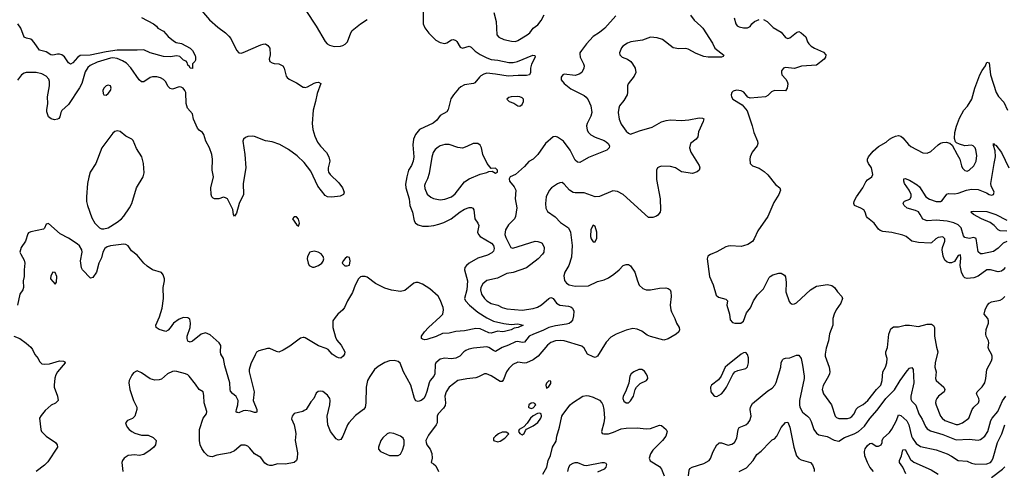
# Model space of a CAD drawing. Header units: inches. Extents: x 2001573 to 2220545, y 644482 to 846830.
# Tile 674 of 755: x 2147430 to 2156326, y 783821 to 787887. Entities that reach past the tile are written whole.
import ezdxf

# ---------------------------------------------------------------- set-up
doc = ezdxf.new("R2010")
doc.units = ezdxf.units.IN
doc.header["$MEASUREMENT"] = 0
doc.layers.add('C1748', color=7, linetype='Continuous')
doc.layers.add('C1758', color=7, linetype='Continuous')

msp = doc.modelspace()

# ---------------------------------------------------------------- linework, layer by layer
at = {"layer": 'C1748', "color": 5}
for points, elevation in [([(2149038, 788010), (2149146.2, 787886.2), (2149220.5, 787820.5), (2149290, 787770.2), (2149320.3, 787740.3), (2149337, 787717), (2149390, 787612.4), (2149410, 787588.5), (2149430, 787585.3), (2149450, 787591.6), (2149610, 787660.2), (2149630, 787667.7), (2149650, 787668.5), (2149673.3, 787653.3), (2149688.4, 787630), (2149694.4, 787570), (2149684.4, 787530), (2149690.6, 787510), (2149710, 787497.6), (2149730, 787492), (2149770.8, 787490), (2149806.4, 787470), (2149820.9, 787450), (2149838.8, 787378.8), (2149845.9, 787365.9), (2149863.8, 787350), (2149930, 787316.5), (2149990, 787277.7), (2150000, 787277.2)], 280), ([(2148530, 787907.2), (2148637.3, 787850), (2148666, 787830), (2148678, 787810), (2148730, 787782.8), (2148770, 787736), (2148818, 787698), (2148843, 787683), (2148892.5, 787672.5), (2148970, 787630.7), (2148990.6, 787610), (2149014.8, 787565.2), (2149018.8, 787550), (2149016.9, 787523.1), (2149012, 787510), (2148992, 787490), (2148990, 787446), (2148970, 787448.7), (2148963.7, 787463.7), (2148950, 787478), (2148942.7, 787502.7), (2148933.6, 787513.6), (2148910, 787523.7), (2148876.1, 787556.1), (2148850, 787560.5), (2148788.7, 787551.3), (2148730, 787554.3), (2148609.2, 787590), (2148550, 787616.9), (2148490, 787611.3), (2148310, 787612.5), (2148210, 787598.6), (2148067.6, 787567.6), (2147975.8, 787564.2), (2147952.4, 787547.6), (2147910, 787498.4), (2147890, 787487.6), (2147870, 787497), (2147833.7, 787553.7), (2147810, 787569.7), (2147790, 787576.9), (2147770, 787576.9), (2147730, 787566), (2147710, 787569.6), (2147670, 787598), (2147610, 787612), (2147561.5, 787681.5), (2147542.2, 787702.2), (2147530, 787711.2), (2147490, 787719.7), (2147471, 787731), (2147440.5, 787810), (2147414, 787850)], 260), ([(2150000, 786597.3), (2149998.8, 786598.8), (2149937.4, 786657.4), (2149857.4, 786717.4), (2149780.3, 786760.3), (2149710, 786784), (2149650, 786795.3), (2149550, 786833.5), (2149530, 786837.7), (2149490, 786834), (2149470, 786825.6), (2149452.7, 786810), (2149446, 786790), (2149465, 786670), (2149474, 786550), (2149449.3, 786410), (2149451, 786310), (2149414, 786230), (2149390, 786142), (2149370, 786115.3), (2149361.2, 786130), (2149355.1, 786175.1), (2149306, 786270), (2149290, 786280.7), (2149270, 786284.5), (2149230, 786269.5), (2149190, 786269.6), (2149176.6, 786276.6), (2149165.1, 786290), (2149159.6, 786310), (2149156.4, 786370), (2149179.4, 786470), (2149167.8, 786530), (2149171.3, 786630), (2149165.6, 786670), (2149143.7, 786730), (2149111.1, 786790), (2149093.7, 786850), (2149081.3, 786870), (2149051.3, 786891.3), (2149036.1, 786910), (2149001.1, 786990), (2148990, 787038.7), (2148946.3, 787090), (2148934.5, 787130), (2148930.6, 787230), (2148922.7, 787250), (2148906.6, 787270), (2148890, 787278.9), (2148870, 787280.5), (2148810, 787259.6), (2148790, 787265.1), (2148770, 787283.7), (2148748.5, 787328.5), (2148730, 787347.3), (2148702, 787362), (2148670, 787371.1), (2148630, 787372.1), (2148610, 787365.1), (2148550, 787327), (2148530, 787327.9), (2148510, 787345.6), (2148433.5, 787453.5), (2148394.9, 787494.9), (2148357.8, 787517.8), (2148310, 787536.8), (2148270, 787542.2), (2148250, 787539.8), (2148130, 787503.7), (2148067.1, 787472.9), (2148045.1, 787454.9), (2148022.4, 787417.6), (2147990, 787312.4), (2147970, 787272.8), (2147870, 787121.3), (2147811.3, 787068.7), (2147800.3, 787050), (2147792.2, 787010), (2147783.4, 786996.6), (2147771.3, 786988.7), (2147745.2, 786985.2), (2147712.7, 786992.7), (2147689.8, 787009.8), (2147676.3, 787056.3), (2147674.9, 787074.9), (2147683.5, 787130), (2147680.3, 787190), (2147700.3, 787290), (2147699.8, 787330), (2147693.5, 787350), (2147670, 787378.3), (2147630, 787399.3), (2147578, 787410), (2147488.2, 787411.8), (2147470, 787406.3), (2147445.5, 787390), (2147410, 787342.7)], 280), ([(2150000, 785018.7), (2149990, 785020.5), (2149965.7, 785014.3), (2149870, 784942), (2149810, 784903.5), (2149770, 784886.3), (2149750, 784891.3), (2149690, 784919.7), (2149670, 784921.1), (2149590, 784899.6), (2149570, 784886.6), (2149556.7, 784863.3), (2149517.5, 784782.5), (2149503.6, 784730), (2149503.8, 784710), (2149548.2, 784530), (2149540.2, 784450), (2149572.6, 784370), (2149572.7, 784347.3), (2149570, 784342.7), (2149550, 784343.1), (2149514.1, 784354.1), (2149470, 784360.3), (2149450, 784357.3), (2149410, 784339.7), (2149401, 784341), (2149390, 784343.6), (2149385.4, 784350), (2149387.7, 784370), (2149402.2, 784410), (2149402.3, 784450), (2149386.2, 784486.2), (2149352.8, 784512.8), (2149335.4, 784535.4), (2149330.8, 784550.8), (2149328.8, 784610), (2149282.2, 784762.3), (2149271.7, 784830), (2149246.9, 784870), (2149243.1, 784890), (2149247, 784947), (2149233.3, 784970), (2149150, 785044), (2149110, 785061.1), (2149070, 785049.7), (2148990, 784986), (2148970, 784978.3), (2148950, 784985.6), (2148942, 785010), (2148943.8, 785030), (2148969.8, 785110), (2148973.8, 785150), (2148965.9, 785185.9), (2148950, 785197.4), (2148910, 785200.4), (2148870, 785183.5), (2148818, 785150), (2148790, 785106.6), (2148770, 785084.5), (2148750, 785072), (2148690, 785091.3), (2148662.4, 785110), (2148660.5, 785130), (2148693.7, 785206.3), (2148716.2, 785283.8), (2148729.8, 785370), (2148726.6, 785470), (2148738.3, 785530), (2148737.4, 785550), (2148724.6, 785584.6), (2148710, 785604.5), (2148630, 785631.1), (2148582.5, 785662.5), (2148550, 785691.1), (2148490, 785763.6), (2148440.9, 785800.9), (2148410, 785846.6), (2148390, 785857.6), (2148370, 785861.6), (2148250, 785847.3), (2148221.3, 785838.7), (2148198, 785822), (2148181.6, 785790), (2148170, 785739), (2148144.4, 785690), (2148123.8, 785610), (2148090, 785562), (2148070, 785554), (2147998.4, 785630), (2147988.6, 785648.6), (2147979.1, 785710), (2147992.8, 785790), (2147991.1, 785810), (2147970, 785847), (2147950, 785865.6), (2147870, 785917), (2147794.7, 785954.8), (2147690, 786049.2), (2147670, 786042), (2147653.2, 786006.8), (2147643.5, 785996.5), (2147530, 785973.2), (2147510, 785964), (2147503.8, 785956.2), (2147482, 785890), (2147442.8, 785830), (2147432.4, 785790), (2147438.6, 785770), (2147470, 785716.4), (2147475.9, 785690), (2147469.5, 785630), (2147469.5, 785570), (2147461.3, 785530), (2147464.4, 785470), (2147457.7, 785450), (2147430.6, 785409.4), (2147409, 785310)], 320), ([(2147376, 785030), (2147431, 785010), (2147488.6, 784968.6), (2147530, 784930.7), (2147545.5, 784910), (2147566.3, 784866.3), (2147596.4, 784830), (2147610, 784802.8), (2147630, 784782), (2147650, 784777.1), (2147698.4, 784781.6), (2147790, 784807.3), (2147824.7, 784804.7), (2147838, 784798), (2147842, 784790), (2147771.7, 784708.3), (2147757, 784683), (2147747.4, 784652.6), (2147740.4, 784590), (2147742.4, 784570), (2147772.7, 784490), (2147776, 784450), (2147752.5, 784427.5), (2147712.7, 784407.3), (2147661.2, 784358.8), (2147623.4, 784316.6), (2147608.5, 784290), (2147620.4, 784190), (2147628.2, 784170), (2147670, 784128.8), (2147754.4, 784070), (2147768.2, 784050), (2147770.5, 784030), (2147682.9, 783897.1), (2147653.9, 783866.1), (2147578.8, 783810)], 320), ([(2150000, 784359.1), (2149988.3, 784351.7), (2149910, 784331.8), (2149890.7, 784310), (2149886.2, 784286.2), (2149910.7, 784230), (2149923, 784170), (2149924.9, 784150), (2149918, 784090), (2149938.7, 783978.7), (2149937.6, 783930), (2149931.7, 783908.3), (2149910.3, 783889.7), (2149830, 783876.3), (2149760.3, 783879.7), (2149710, 783864.5), (2149690, 783862.9), (2149670, 783869.5), (2149646.1, 783886.1), (2149610, 783937), (2149551.8, 783970), (2149510, 784021.6), (2149490, 784038.4), (2149467.9, 784047.9), (2149430, 784046), (2149370, 783996.9), (2149330, 783978.7), (2149210, 783956.2), (2149170, 783942.4), (2149150, 783943.6), (2149130, 783951.6), (2149100.6, 783980.6), (2149076.6, 784016.6), (2149061.4, 784050), (2149053.5, 784090), (2149054.8, 784190), (2149087.3, 784290), (2149117, 784330), (2149122, 784350), (2149095.6, 784430), (2149094.2, 784494.2), (2149088.7, 784528.7), (2149050, 784549.2), (2149018.7, 784598.7), (2148962.4, 784670), (2148950, 784682.4), (2148929, 784690), (2148850, 784712.4), (2148830, 784715.4), (2148810, 784712.3), (2148766.7, 784690), (2148710, 784644.4), (2148690, 784635.6), (2148650, 784634), (2148610, 784646.6), (2148530, 784698.9), (2148490, 784717), (2148484.4, 784715.6), (2148459.5, 784700.5), (2148442.3, 784677.7), (2148419.1, 784630), (2148416.3, 784610), (2148424.9, 784550), (2148458, 784450), (2148486.8, 784390), (2148486.8, 784370), (2148470.6, 784309.4), (2148450, 784289), (2148404.7, 784270), (2148386, 784250), (2148390.8, 784230), (2148400.7, 784210), (2148418.8, 784190), (2148442.8, 784170), (2148470, 784156.3), (2148530, 784136.3), (2148590, 784137.3), (2148636.7, 784116.7), (2148662.8, 784090), (2148657.3, 784050), (2148642.8, 784030), (2148610, 784002.7), (2148550, 783964.5), (2148510, 783954.5), (2148470, 783958.7), (2148410, 783952.6), (2148372.7, 783930), (2148357.6, 783910), (2148352.2, 783890), (2148363, 783810)], 340)]:
    msp.add_lwpolyline(points, dxfattribs=dict(at, elevation=elevation))
for points, elevation in [([(2148230, 787298), (2148211.6, 787291.6), (2148189.1, 787270), (2148180.9, 787250), (2148182.6, 787222.6), (2148190, 787208.4), (2148210, 787207), (2148230, 787222.4), (2148251.1, 787250), (2148256.3, 787270), (2148250, 787291.8)], 320), ([(2148310, 786885.1), (2148290, 786879.6), (2148270, 786862.9), (2148171.2, 786730), (2148116.9, 786590), (2148066.7, 786510), (2148053, 786467), (2148042, 786410), (2148032.8, 786287.3), (2148034, 786246), (2148041.2, 786210), (2148080.1, 786100.1), (2148110, 786052.4), (2148150, 786008), (2148170, 786000.4), (2148190, 785999.5), (2148230, 786008.2), (2148310, 786058.7), (2148348.9, 786091.1), (2148370, 786114), (2148422.6, 786190), (2148441.7, 786230), (2148483.9, 786370), (2148546, 786470), (2148554.2, 786505.8), (2148548.7, 786590), (2148534.5, 786650), (2148484.9, 786724.9), (2148455.8, 786795.8), (2148443, 786810), (2148390, 786837.3), (2148337.5, 786877.5)], 320), ([(2149930, 786109), (2149910, 786108.7), (2149896, 786090), (2149930, 786038), (2149950, 786024.7), (2149957.2, 786050), (2149950, 786088)], 320), ([(2147730, 785609), (2147710, 785575.3), (2147708.2, 785550), (2147750, 785502), (2147762, 785518), (2147766.6, 785570), (2147750, 785605.2)], 340)]:
    msp.add_lwpolyline(points, close=True, dxfattribs=dict(at, elevation=elevation))
at = {"layer": 'C1758', "color": 5}
for points, elevation in [([(2151075.1, 787970), (2151075, 787850), (2151090, 787812.7), (2151125.4, 787765.4), (2151190, 787702.6), (2151230, 787680.9), (2151270, 787673.8), (2151290, 787680.2), (2151330, 787704.4), (2151350, 787709), (2151370, 787700.2), (2151380.9, 787690), (2151410, 787639.5), (2151430, 787631.8), (2151490, 787648.2), (2151510, 787639.3), (2151544.2, 787604.2), (2151590, 787573.8), (2151650, 787542.9), (2151690, 787529.4), (2151750, 787523.2), (2151850, 787502.6), (2151890, 787502), (2151928.3, 787511.7), (2152066, 787566), (2152083.6, 787563.6), (2152086.8, 787550), (2152052.8, 787487.3), (2152045.3, 787450), (2152046, 787410), (2152034.8, 787390), (2152010, 787384.8), (2151935.2, 787384.8), (2151843.1, 787376.9), (2151730, 787397.4), (2151650, 787403.9), (2151623.2, 787396.8), (2151597.9, 787382.1), (2151583.1, 787370), (2151542.3, 787317.7), (2151528.9, 787311.1), (2151450, 787299.7), (2151417, 787283), (2151395.5, 787264.5), (2151348.9, 787210), (2151326.6, 787173.4), (2151302.2, 787077.8), (2151290, 787056.9), (2151230, 787022.9), (2151197.8, 786982.2), (2151166, 786954), (2151043.4, 786896.6), (2151005.3, 786850), (2150988.9, 786810), (2150981.7, 786758.3), (2150990.9, 786650), (2150986.4, 786610), (2150970, 786572.8), (2150943.6, 786530), (2150926.5, 786470), (2150916.4, 786403.6), (2150918, 786370), (2150947.5, 786270), (2150955.1, 786210), (2150978.9, 786150), (2150993.3, 786073.3), (2151006.3, 786050), (2151030, 786034.7), (2151070, 786025), (2151123.7, 786023.7), (2151171, 786029), (2151217.9, 786042.1), (2151263.1, 786056.9), (2151328.7, 786091.3), (2151410, 786153.8), (2151450, 786177.4), (2151490, 786193.7), (2151512.2, 786192.2), (2151525.2, 786185.2), (2151532.5, 786172.5), (2151543.7, 786090), (2151570.6, 786050), (2151578, 786030), (2151567.7, 785970), (2151575.5, 785950), (2151590.7, 785930), (2151691.4, 785871.4), (2151710.2, 785850), (2151716.6, 785823.4), (2151710, 785797), (2151697.2, 785782.8), (2151656.4, 785763.6), (2151570, 785735.8), (2151490.4, 785690), (2151466, 785670), (2151450.4, 785650), (2151449, 785630), (2151477, 785530), (2151470.6, 785449.4), (2151449.4, 785370), (2151456.5, 785350), (2151495, 785310), (2151568, 785248), (2151650, 785196.1), (2151710, 785167.3), (2151804.4, 785144.4), (2151870, 785137.4), (2151930, 785142.7), (2151979.1, 785130), (2151934.8, 785110), (2151897.7, 785102.3), (2151870, 785089.4), (2151810, 785072.5), (2151790, 785070.5), (2151750, 785076), (2151690, 785059.3), (2151670, 785062.5), (2151590, 785097.7), (2151550, 785101.6), (2151450, 785079.1), (2151370, 785073.3), (2151310, 785058.5), (2151250, 785054), (2151191.7, 785028.3), (2151110, 785002.4), (2151090, 784999.5), (2151070, 785002.7), (2151059, 785010), (2151060.7, 785030), (2151086, 785070), (2151124.2, 785110), (2151230, 785204.7), (2151251.6, 785230), (2151260.2, 785270), (2151255.8, 785290), (2151230, 785359.6), (2151210, 785391), (2151137.1, 785457.2), (2151070, 785499.2), (2151030, 785515.1), (2151010, 785515.1), (2150990, 785508.3), (2150910, 785443.5), (2150870, 785435.1), (2150790, 785445), (2150730, 785463.1), (2150645.3, 785505.3), (2150570, 785562.9), (2150550, 785569.5), (2150522, 785570), (2150510, 785566), (2150490.4, 785549.6), (2150460.5, 785490), (2150435.6, 785424.4), (2150390.3, 785349.7), (2150363.8, 785290), (2150350, 785269.4), (2150304.9, 785230), (2150279.2, 785200.8), (2150260.4, 785170), (2150259.6, 785110), (2150282, 785022), (2150295.9, 784995.9), (2150334.9, 784950), (2150368, 784890), (2150365.5, 784870), (2150353, 784850), (2150330, 784833.6), (2150310, 784834.7), (2150290, 784843.5), (2150253.6, 784870), (2150216.9, 784910), (2150200.4, 784920.4), (2150130, 784944.8), (2150010, 785016.9), (2150000, 785018.7)], 320), ([(2152816.7, 787923.3), (2152718.3, 787810), (2152670, 787771), (2152610, 787734.7), (2152550.3, 787670), (2152504.9, 787610), (2152492.2, 787590), (2152490, 787578), (2152493.1, 787550), (2152525.3, 787490), (2152530.4, 787470), (2152528.4, 787450), (2152508.5, 787411.5), (2152484.7, 787395.3), (2152450, 787384.5), (2152350, 787395.1), (2152338, 787390), (2152322.8, 787370), (2152323.4, 787343.4), (2152350, 787310.8), (2152410, 787263), (2152530, 787203), (2152548.8, 787188.8), (2152565.8, 787165.8), (2152591.2, 787111.2), (2152600.3, 787050), (2152590, 787016), (2152556.9, 786950), (2152552.4, 786930), (2152557.3, 786890), (2152568.6, 786868.6), (2152590, 786847.7), (2152630, 786826.5), (2152710, 786798), (2152730, 786786), (2152748, 786770), (2152760.4, 786750), (2152757.1, 786730), (2152734, 786710), (2152570, 786644.7), (2152490, 786599.5), (2152470, 786602), (2152450, 786619.3), (2152403.6, 786710), (2152342, 786790), (2152290, 786827.8), (2152270, 786833.6), (2152250.4, 786829.6), (2152180.7, 786770), (2152110.6, 786670), (2152070.7, 786630), (2152030, 786606.6), (2151990, 786562), (2151910, 786489), (2151862, 786470), (2151851.3, 786450), (2151856, 786430), (2151897.7, 786377.7), (2151912.2, 786350), (2151906.4, 786270), (2151920.9, 786190), (2151911.1, 786110), (2151901.8, 786090), (2151845.3, 786034.7), (2151819.8, 785990), (2151813.6, 785950), (2151822.6, 785922.7), (2151868.9, 785830), (2151886.7, 785826.7), (2152088.7, 785888.7), (2152110, 785887), (2152137.7, 785877.7), (2152151, 785870), (2152170, 785832), (2152166, 785790), (2152154.4, 785770), (2152114.3, 785730), (2152010, 785649.1), (2151890, 785606.4), (2151830, 785596.4), (2151746.5, 785553.5), (2151650, 785534), (2151615.2, 785504.8), (2151595.6, 785470), (2151592.9, 785450), (2151603.8, 785410), (2151630, 785370.3), (2151650, 785349.2), (2151690, 785325.2), (2151750, 785311.8), (2151790.7, 785290), (2151830, 785279.1), (2151970, 785265), (2152070, 785280.9), (2152107.3, 785292.7), (2152144.6, 785315.4), (2152210, 785372.6), (2152230, 785378.9), (2152236.9, 785376.9), (2152250, 785370.4), (2152280.3, 785330), (2152310, 785310.3), (2152390, 785301.2), (2152410, 785295), (2152423.6, 785283.6), (2152435.5, 785255.5), (2152433.9, 785213.9), (2152423.8, 785176.2), (2152410, 785156.6), (2152394.3, 785145.7), (2152370, 785138.4), (2152270, 785125.4), (2152210, 785110.3), (2152157.4, 785082.6), (2152072.9, 785050), (2152033.6, 785030), (2151990, 784977.6), (2151970, 784973.3), (2151930, 784982.2), (2151910, 784980.7), (2151846, 784950), (2151790, 784929.8), (2151730, 784893.8), (2151710, 784900.3), (2151670, 784929), (2151650, 784935.2), (2151530, 784921.5), (2151486.9, 784913.1), (2151459.4, 784900.6), (2151443.7, 784890), (2151406.7, 784850), (2151370, 784831.9), (2151327.4, 784827.4), (2151270, 784832.4), (2151230, 784823), (2151190.3, 784790), (2151184.1, 784775.9), (2151180.2, 784690), (2151172.1, 784670), (2151139.1, 784630), (2151128.2, 784610), (2151110, 784532.7), (2151092.4, 784490), (2151080.4, 784470), (2151058, 784450), (2151030, 784440.5), (2151010, 784447.8), (2150996.3, 784470), (2150963.4, 784590), (2150896.8, 784710), (2150867.8, 784787.8), (2150850, 784803.6), (2150813, 784813), (2150770, 784807.3), (2150730, 784792.3), (2150670, 784756), (2150636.5, 784730), (2150593, 784667), (2150573.1, 784630), (2150559, 784570), (2150557.4, 784430), (2150550, 784386), (2150536.3, 784370), (2150464.7, 784315.3), (2150403.8, 784250), (2150390.3, 784229.7), (2150350, 784129.3), (2150330, 784098), (2150310, 784092), (2150290, 784105.1), (2150237.6, 784170), (2150213.6, 784230), (2150208, 784310), (2150232.6, 784410), (2150235.8, 784450), (2150231.3, 784470), (2150210, 784499.5), (2150170, 784531.8), (2150150, 784535.1), (2150128, 784532), (2150110, 784515.3), (2150087.7, 784470), (2150061.4, 784438.6), (2150017.3, 784370), (2150000, 784359.1)], 340), ([(2150014.4, 787970), (2150110, 787830.6), (2150188.7, 787690), (2150208.2, 787670), (2150230, 787656.9), (2150270, 787647.1), (2150328, 787650), (2150350, 787655.8), (2150371.8, 787668.2), (2150391.1, 787688.9), (2150421.1, 787770), (2150433.5, 787790), (2150510, 787851.4), (2150570.6, 787889.4)], 320), ([(2153489.5, 787929.5), (2153523.3, 787883.4), (2153585.7, 787830), (2153602, 787810), (2153690, 787674.8), (2153712, 787632), (2153791.3, 787568.7), (2153786, 787554), (2153770.3, 787549.7), (2153651.5, 787548.5), (2153610, 787556.5), (2153541.1, 787581.1), (2153470, 787622), (2153450, 787628.2), (2153384.9, 787624.9), (2153333.7, 787633.7), (2153237, 787710), (2153190, 787725.4), (2153130, 787729.6), (2153055.8, 787704.2), (2152951.2, 787688.8), (2152922.9, 787677.1), (2152880.5, 787650), (2152866.8, 787633.2), (2152850.5, 787590), (2152853.4, 787570), (2152874, 787550), (2152920.7, 787530), (2152950.5, 787510), (2152968, 787490), (2152990.5, 787450), (2152996.3, 787410), (2152983.4, 787376.6), (2152927.7, 787310), (2152923, 787290), (2152923, 787230), (2152918, 787210), (2152890, 787157.2), (2152850.4, 787109.6), (2152842, 787090), (2152838, 787050), (2152845.5, 786990), (2152865.9, 786945.9), (2152910, 786881.6), (2152930, 786864.4), (2152950, 786855.3), (2153030, 786883.9), (2153143.6, 786916.4), (2153230, 786964.6), (2153270, 786978), (2153310, 786982.4), (2153410, 786977.3), (2153476.5, 786983.5), (2153570, 787002.8), (2153598.8, 786998.8), (2153610, 786992), (2153606, 786970), (2153564.5, 786875.5), (2153557.3, 786830), (2153542.8, 786810), (2153490.4, 786769.6), (2153480.5, 786730), (2153492.5, 786692.5), (2153570, 786571.3), (2153574, 786550), (2153570.7, 786530), (2153550, 786514), (2153510, 786498), (2153410, 786514.5), (2153354, 786550), (2153310, 786563.6), (2153230, 786564.2), (2153210, 786560.5), (2153193.4, 786550), (2153184.6, 786530), (2153182.3, 786510), (2153184.4, 786444.4), (2153218, 786270), (2153218.8, 786170), (2153216, 786150), (2153196.7, 786123.3), (2153185.2, 786114.8), (2153150, 786103.7), (2153110, 786103.7), (2152882.7, 786310), (2152830, 786338), (2152790, 786343.7), (2152670, 786293), (2152630, 786289.7), (2152530, 786326), (2152450, 786323.7), (2152430, 786329), (2152397.6, 786350), (2152350, 786402.4), (2152330, 786417.6), (2152310, 786416.2), (2152290, 786406), (2152234.9, 786370), (2152213, 786347), (2152188.1, 786290), (2152181.8, 786230), (2152185.2, 786185.2), (2152197.4, 786157.4), (2152267.6, 786107.6), (2152317.5, 786057.5), (2152390, 786010.4), (2152408, 785970), (2152421.9, 785850), (2152415.1, 785744.9), (2152392.4, 785670), (2152355.3, 785610), (2152345.3, 785574.8), (2152353.4, 785533.4), (2152370.3, 785510.3), (2152394.7, 785494.7), (2152450, 785481.5), (2152570, 785486.7), (2152650, 785525.7), (2152710, 785540.3), (2152750, 785557), (2152798.4, 785590), (2152846, 785630), (2152882, 785670), (2152910, 785678.8), (2152930, 785678.8), (2152950, 785664.7), (2152988.1, 785608.1), (2153010.6, 785530), (2153027.3, 785490), (2153060.7, 785460.7), (2153090, 785450.4), (2153128.9, 785448.9), (2153210, 785464.2), (2153268.1, 785468.1), (2153290, 785462.8), (2153306, 785450), (2153313.4, 785430), (2153316.3, 785390), (2153307.7, 785310), (2153312.7, 785270), (2153318.4, 785250), (2153350.3, 785190.3), (2153363.2, 785150), (2153387.1, 785110), (2153392.9, 785087.1), (2153386.6, 785070), (2153362, 785050), (2153290, 785008.1), (2153250, 784996), (2153128.3, 785028.3), (2153100.5, 785040.5), (2153050, 785075.6), (2153010, 785093.7), (2152970, 785098.9), (2152910, 785085.1), (2152820.7, 785050), (2152770, 785022.9), (2152730, 784977), (2152650, 784849.4), (2152630, 784839.5), (2152610, 784843.6), (2152560.9, 784870), (2152530, 784922.7), (2152510, 784940.5), (2152350, 784989.8), (2152313, 784993), (2152270, 784989.8), (2152230, 784973.2), (2152198.5, 784950), (2152113.6, 784850), (2152070, 784816.1), (2152010, 784789.7), (2151990, 784787.3), (2151930, 784795.6), (2151884.3, 784775.7), (2151850, 784740.5), (2151829.5, 784710.5), (2151801.4, 784638.6), (2151790, 784620.5), (2151770, 784623.1), (2151690, 784671.9), (2151648.9, 784691.1), (2151630, 784691.1), (2151576.2, 784663.8), (2151550, 784656.5), (2151470, 784647.1), (2151390, 784631.6), (2151310.3, 784570), (2151282.4, 784530), (2151272, 784490), (2151277.6, 784430), (2151274.6, 784405.4), (2151259.8, 784380.2), (2151210.4, 784330), (2151202.4, 784310), (2151201.6, 784250), (2151193, 784230), (2151123, 784137), (2151100.3, 784090), (2151102, 784070), (2151110, 784050.8), (2151139.5, 784010), (2151152.6, 783972.6), (2151155.3, 783930), (2151147.7, 783890), (2151170, 783879.5), (2151190, 783860.3), (2151215.1, 783810)], 360), ([(2151712.6, 787952.6), (2151735.8, 787870), (2151740.3, 787750), (2151758, 787730), (2151804, 787710), (2151872.7, 787692.7), (2151910, 787691.9), (2151930, 787698.5), (2152015.6, 787750), (2152038.2, 787770), (2152069.9, 787810.1), (2152110, 787841.7), (2152140.2, 787880.2), (2152169.9, 787930.1)], 340), ([(2153884.4, 787904.4), (2153900.8, 787850), (2153913.5, 787833.5), (2153930, 787823.9), (2153970, 787814.9), (2154004.9, 787815.1), (2154030, 787825.5), (2154045.1, 787850), (2154070, 787872), (2154110, 787888.4)], 380), ([(2154150, 787888), (2154182.8, 787870), (2154238.3, 787818.3), (2154310, 787776.4), (2154350, 787728.2), (2154370, 787716.4), (2154390, 787724.4), (2154450, 787772.7), (2154470, 787780.5), (2154490.4, 787770.3), (2154534.1, 787734.1), (2154548.1, 787688.1), (2154559.5, 787670), (2154581.3, 787650), (2154612.4, 787630), (2154694.2, 787594.2), (2154714, 787570), (2154712, 787550), (2154698, 787530), (2154630, 787477), (2154493.3, 787466.7), (2154430, 787446), (2154350, 787456.2), (2154330, 787449.4), (2154313.8, 787426.2), (2154312, 787410), (2154317, 787390), (2154352.4, 787350), (2154364.9, 787330), (2154370.4, 787310), (2154365.5, 787270), (2154350, 787246), (2154250, 787247.8), (2154222, 787238), (2154190, 787202.7), (2154170, 787192), (2154030, 787180.7), (2154007.9, 787187.9), (2153972.8, 787232.8), (2153950, 787245.1), (2153907.2, 787252.8), (2153876.4, 787243.6), (2153863, 787230), (2153857.1, 787210), (2153861.3, 787190), (2153874.9, 787170), (2153959.1, 787119.1), (2154004.3, 787064.3), (2154048.5, 786930), (2154062.4, 786870), (2154096.4, 786790), (2154099.3, 786770), (2154094.4, 786750), (2154049.3, 786690.7), (2154031.5, 786650), (2154026.3, 786630), (2154030.4, 786590), (2154050, 786568), (2154110, 786547.3), (2154157.5, 786517.5), (2154190, 786486), (2154259.9, 786399.9), (2154297.3, 786370), (2154303.8, 786350), (2154290.3, 786310), (2154243.7, 786236.3), (2154190.2, 786109.8), (2154099.6, 785980.4), (2154067, 785910), (2154050, 785886), (2154010, 785858.7), (2153970, 785845.1), (2153950, 785842), (2153850, 785847.3), (2153830, 785842.9), (2153810, 785836.2), (2153730, 785792), (2153670.5, 785769.5), (2153646.8, 785753.2), (2153641, 785730), (2153663.8, 785570), (2153694.4, 785494.4), (2153722.4, 785402.4), (2153743.9, 785383.9), (2153810, 785365.5), (2153823.8, 785350), (2153818.3, 785310), (2153844.7, 785230), (2153850, 785178), (2153870, 785155.5), (2153892.3, 785147.7), (2153946, 785150), (2153970, 785166), (2153998.2, 785241.8), (2154033.1, 785286.9), (2154058.7, 785350), (2154096.2, 785403.8), (2154150, 785459.1), (2154200.7, 785559.3), (2154210, 785570.5), (2154234.5, 785585.5), (2154290, 785600.7), (2154310, 785600.7), (2154340.5, 785580.5), (2154348, 785568), (2154354.2, 785514.2), (2154352.7, 785430), (2154383.4, 785343.4), (2154390.6, 785330.6), (2154410, 785318.8), (2154430, 785322), (2154450, 785333.4), (2154574.5, 785450), (2154630, 785482.4), (2154730, 785497.6), (2154768.8, 785488.8), (2154793.4, 785470), (2154820.5, 785430), (2154859.1, 785390), (2154865.5, 785370), (2154850.4, 785330), (2154807.6, 785270), (2154787.6, 785230), (2154778.3, 785190), (2154775.6, 785130), (2154748.2, 785051.8), (2154739.1, 784990), (2154716.1, 784923.9), (2154706.8, 784870), (2154708.4, 784850), (2154744, 784750), (2154749, 784710), (2154746.3, 784690), (2154736.9, 784670), (2154690, 784584.5), (2154681.6, 784550), (2154691.2, 784510), (2154765, 784410), (2154798.3, 784310), (2154810, 784297.4), (2154830, 784289.1), (2154910, 784288.1), (2154930, 784292.9), (2154950, 784304.9), (2154969.7, 784330), (2154987.3, 784372.7), (2155004.7, 784390), (2155050, 784415.5), (2155094.6, 784450), (2155171.4, 784548.6), (2155210.7, 784590), (2155223.5, 784630), (2155229.6, 784710), (2155251.6, 784750), (2155263.6, 784790), (2155267, 784830), (2155257, 784870), (2155257, 784890), (2155269.6, 784930), (2155284.5, 785050), (2155301.6, 785098.4), (2155325.8, 785114.2), (2155370, 785115.8), (2155430, 785130.2), (2155470, 785130.2), (2155550, 785118.9), (2155630, 785140.3), (2155670, 785140.5), (2155686, 785126), (2155694.6, 785110), (2155695.6, 785030), (2155712.4, 784932.4), (2155726.7, 784890), (2155700.7, 784790), (2155699.6, 784750), (2155711.8, 784710), (2155704.2, 784650), (2155710.4, 784630), (2155780.3, 784570), (2155788.9, 784550), (2155784.2, 784530), (2155731.1, 784488.9), (2155715.3, 784470), (2155707.2, 784450), (2155705.7, 784430), (2155710.4, 784409.6), (2155749.1, 784310), (2155763.6, 784290), (2155790, 784270.2), (2155890, 784233.8), (2155910, 784234.7), (2155947.6, 784250), (2156005.6, 784290), (2156035.1, 784370), (2156049.8, 784390.2), (2156093, 784430), (2156098, 784450), (2156095.1, 784470), (2156075.1, 784510), (2156082.7, 784530), (2156127, 784573), (2156149.7, 784610), (2156159.2, 784650), (2156168.6, 784730), (2156211, 784810), (2156217.2, 784830), (2156216.8, 784850), (2156209.8, 784870), (2156186.2, 784910), (2156181.5, 784930), (2156187.1, 784970), (2156184, 784990), (2156163.5, 785030), (2156158.3, 785050), (2156163.5, 785090), (2156184.7, 785150), (2156185.1, 785170), (2156177.7, 785190), (2156145.4, 785230), (2156153.8, 785270), (2156170.6, 785309.4), (2156190, 785330.2), (2156210, 785339.7), (2156290, 785354.8), (2156311.5, 785368.5), (2156331.2, 785390)], 380), ([(2156332.9, 785650), (2156317, 785630), (2156301.1, 785618.9), (2156270, 785611.7), (2156201.2, 785630), (2156170, 785629), (2156090, 785572.3), (2156050, 785558.5), (2155990, 785552), (2155970, 785558.3), (2155957.4, 785570), (2155941, 785610), (2155927.3, 785670), (2155934.3, 785734.3), (2155930, 785764), (2155910, 785759.5), (2155874.9, 785705.1), (2155850, 785691.6), (2155830, 785691.6), (2155810, 785698.4), (2155790, 785718), (2155773.9, 785753.9), (2155764.8, 785810), (2155768.1, 785831.9), (2155789.7, 785890), (2155789.7, 785909.7), (2155770, 785928), (2155730, 785923.1), (2155708.9, 785910), (2155670, 785874), (2155656, 785870), (2155550, 785875.3), (2155489.8, 785889.8), (2155439.3, 785930), (2155410, 785942.4), (2155310, 785966.2), (2155230, 785976.8), (2155204.6, 785984.6), (2155190, 785996.9), (2155150, 786051.2), (2155090, 786098.7), (2155081.7, 786110), (2155069.7, 786150), (2155056.2, 786170), (2155030, 786186.6), (2154972.7, 786210), (2154966.3, 786230), (2154969.7, 786250), (2154991, 786290), (2155047.2, 786370), (2155075.8, 786424.2), (2155090, 786442.4), (2155129.7, 786470.3), (2155138.7, 786490), (2155126.3, 786550), (2155098, 786590), (2155089.7, 786610), (2155091.2, 786630), (2155099.7, 786650), (2155140.5, 786699.5), (2155190, 786744), (2155258, 786782), (2155288, 786810), (2155315.1, 786824.9), (2155342.9, 786837.1), (2155370, 786841.6), (2155390, 786835.8), (2155410, 786820.4), (2155461, 786761), (2155482.7, 786742.7), (2155590, 786686.4), (2155630, 786684.4), (2155663.3, 786696.7), (2155730, 786757.6), (2155750, 786772), (2155770, 786779.5), (2155801.6, 786781.6), (2155833.2, 786773.2), (2155856.3, 786756.3), (2155899.5, 786670), (2155925.3, 786630), (2155938.7, 786570), (2155950, 786547.7), (2155970, 786526.4), (2155990, 786520.5), (2156010, 786530.4), (2156050, 786568.8), (2156071.4, 786610), (2156077.2, 786662.8), (2156070, 786712), (2156062.4, 786730), (2156046, 786750), (2156030, 786755.3), (2155969.7, 786749.7), (2155922.7, 786762.7), (2155895.5, 786775.5), (2155885.6, 786785.6), (2155876.6, 786816.6), (2155878.9, 786870), (2155893.2, 786926.8), (2155921.8, 786998.2), (2155960.7, 787070), (2155994.1, 787105.9), (2156032.2, 787170), (2156060.4, 787270), (2156105, 787390), (2156126.4, 787430), (2156155.1, 787470), (2156170, 787502.8), (2156190, 787498), (2156202.2, 787390), (2156253.6, 787230), (2156274.1, 787194.1), (2156322.7, 787142.7), (2156356, 787070)], 380), ([(2150000, 787277.2), (2150010, 787276.8), (2150030, 787283), (2150090, 787315.8), (2150110, 787322), (2150130, 787323.6), (2150151.4, 787311.4), (2150117.2, 787222.8), (2150102.6, 787150), (2150080.1, 787070), (2150073.9, 786950), (2150077.8, 786897.8), (2150095.9, 786835.9), (2150121.7, 786781.7), (2150147.3, 786747.3), (2150202, 786690), (2150223.8, 786650), (2150232.7, 786610), (2150218, 786550), (2150216, 786530), (2150220.3, 786510), (2150234.4, 786490), (2150313.7, 786413.7), (2150346, 786370), (2150360.7, 786330), (2150355.5, 786310), (2150326.7, 786293.3), (2150250, 786284.6), (2150210, 786288.9), (2150190, 786299.7), (2150125, 786385), (2150059.5, 786519.5), (2150000, 786597.3)], 280), ([(2156350, 785886.8), (2156316, 785870), (2156270, 785826.6), (2156230, 785796.4), (2156130, 785773.3), (2156110, 785774), (2156090, 785792.7), (2156072.7, 785912.7), (2156050, 785920.4), (2156010, 785913.3), (2155970, 785922.4), (2155957, 785937), (2155935.6, 786010), (2155910, 786034.8), (2155870, 786052.9), (2155810, 786068.3), (2155710, 786078.7), (2155630, 786072.9), (2155590, 786086.6), (2155567.6, 786130), (2155550, 786151.9), (2155525, 786165), (2155450, 786187.4), (2155421, 786210), (2155412.6, 786230), (2155417.7, 786242.3), (2155424.5, 786250), (2155472.2, 786267.8), (2155483.5, 786290), (2155485.3, 786310), (2155467, 786350), (2155426, 786410), (2155418.4, 786430), (2155417.2, 786450), (2155430, 786452.8), (2155470, 786440.1), (2155538.3, 786398.3), (2155559.7, 786379.7), (2155616.1, 786290), (2155650, 786266.8), (2155710, 786247.1), (2155750, 786247.5), (2155765.3, 786254.7), (2155807.6, 786312.4), (2155821.3, 786318.7), (2155876.9, 786316.9), (2155910, 786320.7), (2155983.7, 786350), (2156030, 786357.4), (2156090, 786355.4), (2156164.6, 786324.6), (2156190, 786309.1), (2156210, 786304), (2156230, 786308.8), (2156235.4, 786330), (2156208.9, 786388.9), (2156205.3, 786410), (2156233.7, 786590), (2156247.7, 786650), (2156242.9, 786702.9), (2156227.5, 786752.5), (2156230, 786770.8), (2156238, 786758), (2156250, 786756.3), (2156301.3, 786690), (2156366.2, 786550)], 360), ([(2156350, 785980.1), (2156290, 785982.7), (2156271.5, 785990), (2156234.8, 786030), (2156197.2, 786057.2), (2156120.4, 786090), (2156049.4, 786130), (2156022.7, 786150), (2156030, 786156.3), (2156050, 786160.4), (2156170, 786157.5), (2156250, 786130.2), (2156350, 786078.6)], 340), ([(2153473.6, 783770), (2153477.8, 783822.2), (2153483.7, 783836.3), (2153505.2, 783850), (2153610, 783882.6), (2153658.4, 783910), (2153671.7, 783928.3), (2153695.1, 783990), (2153729.8, 784050.2), (2153740, 784060), (2153750, 784067), (2153770, 784067.4), (2153830, 784047.3), (2153865.1, 784054.9), (2153889.1, 784070.9), (2153909.8, 784110), (2153921, 784190), (2153930, 784206), (2153990, 784229.4), (2154011.9, 784248.1), (2154027.7, 784270), (2154038.6, 784310), (2154029.7, 784370.3), (2154033.6, 784390), (2154050, 784422), (2154190, 784536.3), (2154230, 784563), (2154253.6, 784590), (2154265.6, 784614.4), (2154305.7, 784750), (2154311.2, 784790), (2154323.1, 784816.9), (2154330, 784825.5), (2154350, 784833), (2154390, 784836.3), (2154450, 784858.8), (2154470, 784861), (2154490.5, 784830), (2154504.4, 784770), (2154518.9, 784670), (2154518.5, 784650), (2154476.5, 784450), (2154475.2, 784410), (2154479.7, 784390), (2154504.1, 784344.1), (2154548.8, 784308.8), (2154564.7, 784290), (2154581.5, 784261.5), (2154606, 784190), (2154630, 784156.5), (2154650, 784141.6), (2154726.4, 784126.4), (2154790, 784092.4), (2154830, 784084.9), (2154883.3, 784116.7), (2154970, 784148.4), (2155010, 784171.3), (2155062.5, 784217.5), (2155110, 784288.9), (2155177.4, 784362.6), (2155255.2, 784470), (2155334.1, 784545.9), (2155386, 784630), (2155450, 784718.7), (2155470, 784742.4), (2155490, 784748), (2155502, 784730), (2155510.1, 784610), (2155480.9, 784490), (2155482.3, 784462.3), (2155490, 784444.2), (2155528, 784408), (2155554.6, 784330), (2155583.4, 784283.4), (2155615, 784215), (2155630, 784194.7), (2155658.2, 784178.2), (2155770, 784143), (2155890, 784096.8), (2156010, 784101.6), (2156090, 784093.6), (2156110, 784098), (2156150, 784129.1), (2156178.3, 784170), (2156205.3, 784270), (2156216.5, 784290), (2156269.2, 784350.8), (2156310, 784447), (2156338.8, 784490)], 360), ([(2152155.2, 783784.8), (2152191.7, 783850), (2152204.8, 783910), (2152225.8, 783954.2), (2152245, 784030), (2152276.6, 784083.4), (2152281.8, 784130), (2152307.2, 784210), (2152328.2, 784310), (2152335.9, 784324.1), (2152402.8, 784410), (2152425.1, 784430), (2152519.5, 784490), (2152550, 784494.7), (2152571.7, 784491.7), (2152610, 784480.4), (2152670, 784454.4), (2152690, 784430.6), (2152698.9, 784410), (2152708.9, 784370), (2152714.9, 784290), (2152708.9, 784250), (2152685.5, 784170), (2152693.4, 784153.4), (2152708.3, 784148.3), (2152750, 784150.3), (2152795.8, 784164.2), (2152865.7, 784194.3), (2152910, 784199.5), (2153010, 784203.1), (2153090, 784194.9), (2153130, 784197.1), (2153210, 784226.8), (2153230, 784226), (2153272, 784190), (2153281, 784170), (2153267.3, 784130), (2153239.1, 784090), (2153150, 784002), (2153130.4, 783970), (2153117.3, 783930), (2153125.2, 783905.2), (2153210, 783853.4), (2153230.4, 783830), (2153251.5, 783771.5)], 360), ([(2153930, 783808.4), (2153997, 783843), (2154058.4, 783910), (2154090, 783964), (2154130, 783993), (2154210, 784078.4), (2154230, 784096.4), (2154250, 784106), (2154270, 784128), (2154310, 784207.4), (2154350, 784252.4), (2154353, 784253), (2154370, 784254), (2154387.3, 784210), (2154423.6, 784030), (2154448.8, 783950), (2154470, 783927.8), (2154490, 783916.3), (2154574, 783890), (2154593, 783870), (2154608, 783830), (2154608, 783810)], 340), ([(2155143.5, 783810), (2155111.2, 783850), (2155089.8, 783889.8), (2155066.6, 783950), (2155062.4, 783990), (2155070, 784014.8), (2155090, 784044), (2155110, 784061.6), (2155130, 784065.5), (2155170, 784038.4), (2155190, 784038), (2155213.3, 784050), (2155221.6, 784070), (2155222.9, 784090), (2155233, 784110), (2155290, 784161.5), (2155310, 784190.3), (2155353.5, 784270), (2155370, 784320.4), (2155390, 784316.2), (2155446.5, 784266.5), (2155463.3, 784230), (2155486.5, 784130), (2155495.9, 784110), (2155530, 784063.6), (2155570, 784034.4), (2155710, 784003.9), (2155810, 783968.1), (2155850, 783949.1), (2155910, 783908.8), (2155990, 783902.7), (2156030, 783884.4), (2156070, 783876.3), (2156170, 783879), (2156201.1, 783890), (2156214.2, 783905.8), (2156226.6, 783933.4), (2156266.4, 784070), (2156303, 784150), (2156329.9, 784230)], 340), ([(2155435.2, 783790), (2155410, 783848), (2155380.9, 783890), (2155379.3, 783910), (2155398.8, 783950), (2155410, 784004), (2155430, 784007.2), (2155479, 783919), (2155510, 783893.6), (2155665.3, 783825.3), (2155730, 783786.7)], 320), ([(2152382.8, 783810), (2152390.8, 783849.2), (2152403.6, 783870), (2152430, 783886), (2152450, 783892), (2152470, 783890.3), (2152527, 783867), (2152550, 783862.6), (2152690, 783890.2), (2152710.2, 783890.2), (2152724.7, 783884.7), (2152732, 783872), (2152726, 783850), (2152710, 783829.8), (2152650, 783802.5)], 340), ([(2156210, 783754.6), (2156311.1, 783830), (2156330, 783853)], 320)]:
    msp.add_lwpolyline(points, dxfattribs=dict(at, elevation=elevation))
for points, elevation in [([(2151930, 787193.6), (2151870, 787191.6), (2151850, 787184), (2151831.3, 787170), (2151852, 787150), (2151894.9, 787134.9), (2151930, 787110.8), (2151950, 787107.3), (2151970, 787120.7), (2151982.9, 787150), (2151980.9, 787170), (2151970, 787182.7), (2151950, 787191.6)], 340), ([(2151528.6, 786771.4), (2151470, 786741.6), (2151430, 786727.8), (2151390, 786732.8), (2151310, 786760.4), (2151270, 786760.9), (2151230, 786748.8), (2151210, 786737.1), (2151184.6, 786715.4), (2151165.4, 786690), (2151152.2, 786647.8), (2151130, 786498), (2151113.2, 786450), (2151092.9, 786410), (2151087.8, 786390), (2151090, 786362.8), (2151112, 786312), (2151144.5, 786284.5), (2151170, 786274.3), (2151230, 786261.5), (2151270, 786266.7), (2151330, 786290.2), (2151365.6, 786314.4), (2151450, 786424.2), (2151490, 786452), (2151590, 786494), (2151650, 786507.3), (2151670, 786518), (2151699.6, 786519.6), (2151730, 786502), (2151746, 786510), (2151748, 786530), (2151730, 786548), (2151690, 786546), (2151653.2, 786590), (2151616, 786670), (2151603.7, 786730), (2151590, 786754), (2151570, 786769.2)], 340), ([(2152610, 786032.3), (2152590, 785995.3), (2152588.7, 785930), (2152593.4, 785910), (2152610, 785882.8), (2152630, 785882.8), (2152644.8, 785915.2), (2152644.5, 785970), (2152630, 786022)], 380), ([(2150090, 785799.3), (2150050.7, 785789.3), (2150030.8, 785750), (2150027.3, 785730), (2150034.8, 785690), (2150046, 785670), (2150074.4, 785654.4), (2150090, 785654), (2150130, 785667.7), (2150161.2, 785690), (2150172.1, 785707.9), (2150179.3, 785730), (2150172.7, 785750), (2150152.9, 785772.9), (2150128, 785790)], 320), ([(2150390, 785748.7), (2150370, 785733.2), (2150351.3, 785710), (2150344.7, 785690), (2150367.1, 785667.1), (2150390, 785664.7), (2150408.7, 785671.3), (2150417, 785710), (2150410, 785742)], 320), ([(2153990, 784884), (2153970, 784881.2), (2153950, 784869.2), (2153824, 784770), (2153804.9, 784750), (2153768.6, 784671.4), (2153743.7, 784636.3), (2153682, 784590), (2153670.7, 784570), (2153674.8, 784530), (2153698.5, 784498.5), (2153710, 784490.8), (2153730, 784487.3), (2153770, 784510.6), (2153790, 784530.6), (2153816.9, 784570), (2153874.9, 784685.1), (2153891.5, 784708.5), (2153918, 784722), (2153990, 784739.1), (2154005.6, 784754.4), (2154015.1, 784790), (2154015.1, 784835.1), (2154006.3, 784866.3)], 380), ([(2153051.4, 784731.4), (2153022.8, 784730), (2152979.3, 784710), (2152955.8, 784690), (2152943.7, 784670), (2152932.4, 784607.6), (2152903.7, 784530), (2152883.1, 784490), (2152880.3, 784470), (2152890, 784445.5), (2152910, 784430.5), (2152930, 784428.2), (2152950, 784448.2), (2152975.4, 784490), (2152991.2, 784548.8), (2153003.7, 784570), (2153035.4, 784604.6), (2153093.2, 784630), (2153106.6, 784650), (2153102.9, 784670), (2153091.8, 784690), (2153074.5, 784714.5)], 380), ([(2152210, 784628), (2152190, 784608), (2152184, 784590), (2152190, 784562), (2152210, 784578), (2152230, 784604.7), (2152230, 784626)], 380), ([(2152070, 784429), (2152050, 784425.2), (2152031, 784410), (2152026.8, 784390), (2152030, 784386.8), (2152050, 784379.1), (2152070, 784383.8), (2152092.7, 784410), (2152084, 784424)], 380), ([(2152130, 784335.1), (2152107.8, 784332.3), (2152068, 784312), (2152044.9, 784290), (2152014.4, 784245.6), (2151986, 784214), (2151942, 784190), (2151938, 784170), (2151942, 784162), (2151950, 784152), (2151970, 784142), (2151988.4, 784151.6), (2151999, 784181), (2152008.4, 784191.6), (2152070, 784221), (2152110, 784253), (2152139.7, 784290), (2152145.6, 784310), (2152141.2, 784330)], 380), ([(2151824.7, 784164.7), (2151790, 784164.5), (2151754.8, 784150), (2151728, 784130), (2151710.8, 784110), (2151712, 784090), (2151750, 784078.8), (2151770, 784084), (2151813.2, 784110), (2151848, 784150)], 380), ([(2150770, 784158.4), (2150750, 784149.4), (2150710, 784114.5), (2150692.7, 784090), (2150670.8, 784030), (2150671, 784010), (2150691.3, 783990), (2150770, 783954.9), (2150850, 783955.3), (2150870, 783966.7), (2150890, 784000.7), (2150904, 784050), (2150904.7, 784090), (2150895.6, 784110), (2150870, 784129.6), (2150810, 784151.5)], 360)]:
    msp.add_lwpolyline(points, close=True, dxfattribs=dict(at, elevation=elevation))

doc.saveas('drawing.dxf')
